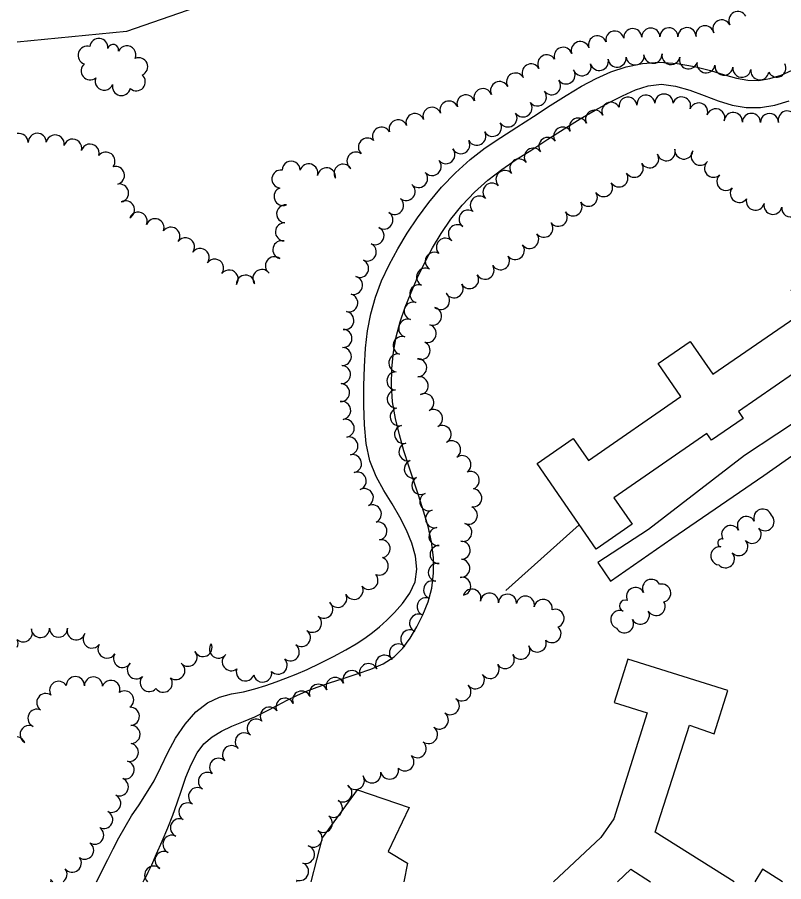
# Model space of a CAD drawing. Extents: x -25029 to 2274964, y -81170 to 687028.
# Drawn here: x -19748 to -18901, y -68748 to -67792 of the extents above; entities that cross this region are included whole.
import ezdxf

# ---------------------------------------------------------------- set-up
doc = ezdxf.new("R2010")
doc.units = 0
for name, color, linetype in [('BLDG', 7, 'Continuous'), ('RECREATION', 7, 'Continuous'), ('ROAD', 7, 'Continuous'), ('TREES', 7, 'Continuous'), ('WALL', 7, 'Continuous'), ('WATER', 7, 'Continuous')]:
    doc.layers.add(name, color=color, linetype=linetype)

msp = doc.modelspace()

# ---------------------------------------------------------------- linework, layer by layer
at = {"layer": 'BLDG'}
msp.add_lwpolyline([(-19068.68, -68352.98), (-19108.6, -68380.52), (-19173.85, -68285.94), (-19133.71, -68258.24), (-19117.07, -68282.35), (-19014.76, -68211.77), (-19039.96, -68175.25), (-19004.44, -68150.75), (-18979.39, -68187.06), (-18877.12, -68116.51), (-18892.89, -68093.64), (-18853.01, -68066.13), (-18787.73, -68160.76), (-18828.59, -68188.95), (-18849.74, -68158.3), (-18951.18, -68228.28), (-18945.93, -68235.88), (-18980.94, -68260.03), (-18985.94, -68252.78), (-19088.84, -68323.77)], close=True, dxfattribs=at)
for points in [[(-18955.96, -68748.36), (-19043.23, -68693.69), (-19005.34, -68575.08), (-18977.92, -68584.69), (-18962.93, -68537.05), (-19073.56, -68502.26), (-19088.61, -68550.11), (-19052.19, -68561.56), (-19089.06, -68678.77), (-19103.24, -68699.55), (-19155.77, -68748.36)], [(-19085.04, -68748.36), (-19070, -68734.38), (-19048.43, -68748.36)], [(-18902.35, -68748.36), (-18924.5, -68734.48), (-18933.2, -68748.36)]]:
    msp.add_lwpolyline(points, dxfattribs=at)
at = {"layer": 'RECREATION'}
for points in [[(-19441.47, -67456.57), (-19455.26, -67416.12), (-19496.58, -67405.02), (-19519.62, -67335.25), (-19565.84, -67186.41), (-19174.94, -67175.17), (-18970.83, -67171.3), (-18963.85, -67513.61), (-18972.49, -67550.29), (-19140.38, -67603.03), (-19269.51, -67638.25), (-19367.05, -67647.07), (-19441.58, -67717.46), (-19454.12, -67747.43), (-19627.8, -67808.16), (-19748.36, -67819.77)], [(-19423.41, -68748.36), (-19411.1, -68699.87), (-19372.18, -68646.66), (-19315.13, -68666.31), (-19338.43, -68714.99), (-19316.88, -68728.01), (-19321.13, -68748.36)]]:
    msp.add_lwpolyline(points, dxfattribs=at)
at = {"layer": 'ROAD'}
msp.add_lwpolyline([(-18837.17, -68206.05), (-18944.57, -68277.11), (-19050.54, -68358.87), (-19106.46, -68395.47), (-19092.65, -68416.01), (-19024.86, -68368.66), (-18923.26, -68299.12), (-18845.06, -68244.23)], dxfattribs=at)
at = {"layer": 'TREES'}
for centre, radius, start, end in [((-18951.76, -67795.89), 10, 28.58016, 208.58016), ((-18969.49, -67805.15), 10, 26.58008, 206.58008), ((-19068.01, -67814.83), 10, 3.37591, 183.37591), ((-19048.03, -67814.13), 10, 0.63342, 180.63342), ((-19028.03, -67813.91), 10, 0.63342, 180.63342), ((-19008.03, -67813.69), 10, 0.63342, 180.63342), ((-18988.23, -67811.6), 10, 11.38583, 191.38583), ((-19658.16, -67825.78), 10, 354.10174, 174.10174), ((-19107.05, -67822.69), 10, 18.54679, 198.54679), ((-19087.79, -67817.46), 10, 11.80617, 191.80617), ((-19671.19, -67834.26), 10, 72.01774, 252.01774), ((-19642.33, -67828.27), 6.07, 346.03882, 166.03882), ((-19627.29, -67833.76), 10, 336.22548, 156.22548), ((-19126.02, -67829.05), 10, 18.54679, 198.54679), ((-19163.05, -67843.75), 10, 30.25889, 210.25889), ((-19144.96, -67835.47), 10, 18.91422, 198.91422), ((-19065.52, -67835.03), 10, 186.83246, 6.83246), ((-19045.61, -67833.21), 10, 183.56089, 3.56089), ((-19025.81, -67834.52), 10, 168.89772, 348.89772), ((-19667.9, -67851.47), 10, 129.66549, 309.66549), ((-19614.16, -67846.97), 10, 293.41003, 113.41003), ((-19180.33, -67853.83), 10, 30.25889, 210.25889), ((-19124.09, -67846.98), 10, 199.11329, 19.11329), ((-19104.97, -67841.15), 10, 194.80606, 14.80606), ((-19085.37, -67837.4), 10, 186.83246, 6.83246), ((-19006.46, -67839.44), 10, 162.58939, 342.58939), ((-18987.01, -67843.78), 10, 172.23469, 352.23469), ((-18908.78, -67848.4), 10, 207.72024, 27.72024), ((-19197.6, -67863.91), 10, 30.25889, 210.25889), ((-19141.71, -67856.02), 10, 215.2154, 35.2154), ((-18967.17, -67846.33), 10, 173.09677, 353.09677), ((-18947.32, -67848.74), 10, 173.09677, 353.09677), ((-18927.51, -67851.49), 10, 171.0573, 351.0573), ((-19652.24, -67862.91), 10, 158.01689, 338.01689), ((-19616.83, -67863.62), 10, 228.39087, 48.39087), ((-19215.23, -67873.33), 10, 25.99009, 205.99009), ((-19157.76, -67867.94), 10, 217.96742, 37.96742), ((-19633.22, -67868.88), 10, 167.15163, 347.15163), ((-19233.61, -67881.15), 10, 20.13205, 200.13205), ((-19252.39, -67888.04), 10, 20.13205, 200.13205), ((-19173.43, -67880.37), 10, 218.86324, 38.86324), ((-19073.27, -67890.59), 10, 6.90449, 186.90449), ((-19053.4, -67888.25), 10, 6.5218, 186.5218), ((-19033.47, -67887.12), 10, 359.99512, 179.99512), ((-19014.01, -67890.36), 10, 341.08248, 161.08248), ((-19289.94, -67901.81), 10, 20.13205, 200.13205), ((-19271.16, -67894.92), 10, 20.13205, 200.13205), ((-19189.34, -67892.48), 10, 215.71376, 35.71376), ((-19092.18, -67896.18), 10, 26.00715, 206.00715), ((-18995.11, -67896.9), 10, 340.75951, 160.75951), ((-19308.72, -67908.69), 10, 20.13205, 200.13205), ((-19205.94, -67903.61), 10, 211.95488, 31.95488), ((-19110.16, -67904.94), 10, 26.00715, 206.00715), ((-18976.22, -67903.49), 10, 340.75951, 160.75951), ((-18956.81, -67907.5), 10, 355.88159, 175.88159), ((-18936.84, -67908.52), 10, 358.27689, 178.27689), ((-18916.84, -67908.66), 10, 0.92464, 180.92464), ((-18897.2, -67905.85), 10, 15.36538, 195.36538), ((-19327.48, -67915.63), 10, 20.5081, 200.5081), ((-19223.05, -67913.96), 10, 210.37976, 30.37976), ((-19128.13, -67913.71), 10, 26.00715, 206.00715), ((-19746.35, -67930.75), 10, 0.42899, 101.60731), ((-19726.35, -67930.6), 10, 0.42899, 180.42899), ((-19345.66, -67923.85), 10, 28.09776, 208.09776), ((-19240.44, -67923.84), 10, 208.82753, 28.82753), ((-19145.44, -67923.64), 10, 33.66759, 213.66759), ((-19706.52, -67932.34), 10, 349.51374, 169.51374), ((-19687.08, -67936.94), 10, 343.89562, 163.89563), ((-19361.33, -67935.85), 10, 46.82729, 226.82729), ((-19258.11, -67933.2), 10, 206.99855, 26.99855), ((-19161.86, -67935.05), 10, 35.92094, 215.92094), ((-19667.86, -67942.48), 10, 343.89562, 163.89563), ((-19274.6, -67944.26), 10, 220.71022, 40.71022), ((-19177.95, -67946.93), 10, 36.93314, 216.93314), ((-19031.09, -67940.94), 10, 196.519, 16.519), ((-19011.55, -67939.08), 10, 174.37411, 354.37411), ((-18993.53, -67945.97), 10, 143.79248, 323.79248), ((-19650.35, -67951.38), 10, 322.24516, 142.24516), ((-19373.99, -67951.28), 10, 54.41611, 234.41611), ((-19193.94, -67958.95), 10, 36.93314, 216.93314), ((-19049.32, -67948.82), 10, 210.23468, 30.23468), ((-19639.9, -67967.17), 10, 284.75477, 104.75477), ((-19445.63, -67961.39), 10, 359.35354, 179.35354), ((-19426.07, -67964.43), 10, 342.99779, 162.99779), ((-19406.6, -67968.73), 10, 352.04777, 172.04777), ((-19388.25, -67964.76), 10, 32.37123, 212.37123), ((-19289.76, -67957.3), 10, 220.71022, 40.71022), ((-19066.41, -67959.2), 10, 212.31213, 32.31213), ((-18978.73, -67959.27), 10, 132.33212, 312.33212), ((-19456.91, -67971.19), 10, 82.63432, 262.63432), ((-19304.74, -67970.55), 10, 222.25729, 42.25729), ((-19209.28, -67971.74), 10, 42.75537, 222.75537), ((-19083.31, -67969.89), 10, 212.31213, 32.31213), ((-18965.06, -67973.87), 10, 133.89569, 313.89569), ((-19635.39, -67986.65), 10, 281.33022, 101.33022), ((-19318.51, -67984.99), 10, 230.45241, 50.45241), ((-19223.65, -67985.65), 10, 45.33345, 225.33345), ((-19100.21, -67980.59), 10, 212.31213, 32.31213), ((-19454.54, -67990.42), 10, 111.45453, 291.45453), ((-19117.12, -67991.28), 10, 212.31213, 32.31213), ((-18950.16, -67987.12), 10, 142.76351, 322.76351), ((-19628.71, -68005.28), 10, 298.08694, 118.08694), ((-19331.25, -68000.41), 10, 230.45241, 50.45241), ((-19237.58, -67999.99), 10, 46.33214, 226.33214), ((-19134.02, -68001.97), 10, 212.31213, 32.31213), ((-18932.53, -67995.71), 10, 165.32081, 345.32081), ((-19451.7, -68009.69), 10, 85.29032, 265.29032), ((-19250.1, -68015.5), 10, 55.82799, 235.82799), ((-18913.07, -68000.29), 10, 168.20543, 348.20543), ((-18893.31, -68003.13), 10, 175.4064, 355.4064), ((-19614.73, -68017.82), 10, 338.12476, 158.12476), ((-19596.08, -68025.05), 10, 339.50033, 159.50033), ((-19343.1, -68016.48), 10, 236.68768, 56.68768), ((-19150.42, -68013.38), 10, 217.338, 37.338), ((-19578.57, -68034.36), 10, 324.48277, 144.48277), ((-19453, -68029.65), 10, 87.2675, 267.2675), ((-19352.91, -68033.86), 10, 244.46631, 64.46631), ((-19261.86, -68031.66), 10, 52.09365, 232.09365), ((-19166.24, -68025.61), 10, 218.07468, 38.07468), ((-19181.99, -68037.94), 10, 218.07468, 38.07468), ((-19562.39, -68046.11), 10, 323.58759, 143.58759), ((-19455.87, -68049.34), 10, 76.13919, 256.13919), ((-19361.53, -68051.9), 10, 244.46631, 64.46631), ((-19275.12, -68046.58), 10, 44.65534, 224.65534), ((-19197.78, -68050.22), 10, 217.67259, 37.67259), ((-19546.29, -68057.98), 10, 323.58759, 143.58759), ((-19287.39, -68062.18), 10, 58.95137, 238.95137), ((-19530.19, -68069.85), 10, 323.58759, 143.58759), ((-19464.15, -68067.14), 10, 53.97601, 233.97601), ((-19369.96, -68070.04), 10, 245.64402, 65.64402), ((-19214.23, -68061.54), 10, 211.40655, 31.40655), ((-19514.1, -68081.73), 10, 323.58759, 143.58759), ((-19478.04, -68081.21), 10, 36.73292, 216.73292), ((-19297.02, -68079.69), 10, 63.44316, 243.44316), ((-19231.3, -68071.97), 10, 211.40655, 31.40655), ((-19496.05, -68087.43), 10, 1.3501, 181.3501), ((-19376.71, -68088.8), 10, 254.79482, 74.79482), ((-19248.37, -68082.39), 10, 211.40655, 31.40655), ((-19304.56, -68098.15), 10, 72.16278, 252.16278), ((-19265.57, -68092.58), 10, 209.87956, 29.87956), ((-19381.96, -68108.1), 10, 254.79482, 74.79482), ((-19280.43, -68105.42), 10, 231.75883, 51.75883), ((-19310.68, -68117.19), 10, 72.16278, 252.16278), ((-19386.3, -68127.6), 10, 260.08711, 80.08711), ((-19289.46, -68122.86), 10, 253.52866, 73.52866), ((-19316.81, -68136.23), 10, 72.16278, 252.16278), ((-19388.37, -68147.44), 10, 267.9964, 87.9964), ((-19295.13, -68142.04), 10, 253.52866, 73.52866), ((-19322.93, -68155.27), 10, 72.16278, 252.16278), ((-19389.07, -68167.43), 10, 267.9964, 87.9964), ((-19302.04, -68160.76), 10, 245.94647, 65.94647), ((-19327.7, -68174.64), 10, 80.17967, 260.17967), ((-19389.95, -68187.41), 10, 266.97569, 86.97569), ((-19305.82, -68179.89), 10, 271.68801, 91.68801), ((-19329.76, -68194.49), 10, 87.98723, 267.98723), ((-19391.04, -68207.38), 10, 266.7424, 86.7424), ((-19304.01, -68199.77), 10, 278.74306, 98.74306), ((-19329.4, -68214.46), 10, 94.0863, 274.0863), ((-19389.78, -68227.2), 10, 280.53839, 100.53839), ((-19297.81, -68218.49), 10, 297.8861, 117.8861), ((-19326.24, -68234.13), 10, 104.17039, 284.17039), ((-19288.33, -68236.1), 10, 298.69023, 118.69023), ((-19385.93, -68246.82), 10, 281.65977, 101.65977), ((-19321.34, -68253.52), 10, 104.17039, 284.17039), ((-19278.73, -68253.65), 10, 298.69023, 118.69023), ((-19381.89, -68266.41), 10, 281.65977, 101.65977), ((-19316.45, -68272.91), 10, 104.17039, 284.17039), ((-19268.25, -68270.65), 10, 304.61193, 124.61193), ((-19377.85, -68285.99), 10, 281.65977, 101.65977), ((-19310.6, -68292.01), 10, 109.84221, 289.84221), ((-19256.83, -68287.07), 10, 304.98751, 124.98751), ((-19372.62, -68305.26), 10, 288.72621, 108.72621), ((-19302.33, -68310.14), 10, 119.23313, 299.23313), ((-19247.57, -68304.62), 10, 290.68268, 110.68268), ((-19364.74, -68323.57), 10, 297.80774, 117.80774), ((-19293.54, -68328.08), 10, 112.9945, 292.9945), ((-19244.94, -68323.93), 10, 264.83144, 84.83144), ((-19355.89, -68341.5), 10, 294.75373, 114.75373), ((-19287.1, -68346.96), 10, 104.67211, 284.67211), ((-19249.81, -68343.07), 10, 246.56835, 66.56835), ((-18924.28, -68346.19), 10, 18.80649, 198.80649), ((-19349.78, -68360.4), 10, 281.06744, 101.06744), ((-18942.42, -68354.39), 10, 29.87132, 209.87132), ((-18921.74, -68350.18), 10, 226.16017, 46.16017), ((-19283.33, -68366.55), 10, 97.08496, 277.08496), ((-19255.89, -68362.02), 10, 257.86623, 77.86623), ((-18959.76, -68364.35), 10, 29.87132, 209.87132), ((-18936.04, -68364.15), 10, 222.53108, 42.53108), ((-19346.22, -68380.08), 10, 279.42908, 99.42908), ((-18969.61, -68373.7), 4.52, 74.93719, 254.93719), ((-19282.11, -68386.48), 10, 89.9162, 269.9162), ((-19257.68, -68381.79), 10, 271.82738, 91.82738), ((-18971.83, -68388.01), 10, 83.96982, 263.96982), ((-18950.78, -68377.67), 10, 222.53108, 42.53108), ((-18965.51, -68391.19), 10, 222.53108, 42.53108), ((-19348.32, -68399.22), 10, 248.07758, 68.07758), ((-19283.99, -68406.3), 10, 79.23417, 259.23417), ((-19258.1, -68401.76), 10, 265.7117, 85.7117), ((-19359.63, -68415.02), 10, 220.71559, 40.71559), ((-19289.24, -68425.54), 10, 70.27265, 250.27265), ((-19257.03, -68421.56), 10, 280.52498, 100.52498), ((-19047.22, -68423.93), 10, 26.72516, 206.72516), ((-19376.13, -68426.07), 10, 206.9426, 26.9426), ((-19245.77, -68434.73), 10, 340.49781, 160.49781), ((-19065.08, -68432.92), 10, 26.72516, 206.72516), ((-19035.91, -68429.14), 10, 283.7546, 103.7546), ((-19394.05, -68434.95), 10, 205.76051, 25.76051), ((-19296.51, -68444.16), 10, 67.03962, 247.03962), ((-19226.4, -68439.06), 10, 354.30548, 174.30548), ((-19206.45, -68440.27), 10, 358.75304, 178.75304), ((-19186.64, -68442.45), 10, 348.72008, 168.72008), ((-19166.96, -68445.99), 10, 350.89463, 170.89463), ((-19076.38, -68443.28), 6.33, 67.98005, 247.98005), ((-19409.46, -68446.97), 10, 230.17535, 50.17535), ((-19042.16, -68443.91), 10, 210.35148, 30.35148), ((-19422, -68462.55), 10, 232.11536, 52.11536), ((-19304.74, -68462.38), 10, 64.37647, 244.37647), ((-19153.84, -68457.03), 10, 288.94636, 108.94636), ((-19082.43, -68458.45), 10, 68.47066, 248.47066), ((-19059.62, -68453.66), 10, 208.02718, 28.02718), ((-19077.27, -68463.06), 10, 208.02718, 28.02718), ((-19741.71, -68473.15), 10, 228.28639, 26.47788), ((-19722.77, -68468.31), 10, 182.21682, 2.21682), ((-19702.77, -68467.96), 10, 179.8018, 359.8018), ((-19683.22, -68470.95), 10, 162.81343, 342.81343), ((-19665.71, -68479.96), 10, 142.71996, 322.71996), ((-19434.28, -68478.33), 10, 232.11536, 52.11536), ((-19314.48, -68479.81), 10, 57.20314, 237.20314), ((-19157.31, -68473.89), 10, 227.78154, 47.78154), ((-19757.52, -68484.89), 10, 336.22108, 23.77892), ((-19543.02, -68489.33), 10, 205.12579, 25.12579), ((-19525.98, -68491.1), 10, 142.99561, 322.99561), ((-19173.54, -68484.42), 10, 198.16885, 18.16885), ((-19649.19, -68491.17), 10, 148.94205, 328.94205), ((-19559.61, -68500.15), 10, 221.07458, 41.07458), ((-19446.57, -68494.12), 10, 232.11536, 52.11536), ((-19326.94, -68495.31), 10, 45.22869, 225.22869), ((-19191.8, -68492.35), 10, 208.76345, 28.76345), ((-19632.03, -68501.45), 10, 149.23419, 329.23419), ((-19511.87, -68505.03), 10, 127.73363, 307.73363), ((-19459.99, -68508.86), 10, 223.27749, 43.27749), ((-19342.44, -68507.75), 10, 32.28812, 212.28812), ((-19208.93, -68502.64), 10, 213.22717, 33.22717), ((-19616.77, -68514.02), 10, 131.78371, 311.78371), ((-19573.04, -68514.8), 10, 233.90246, 53.90246), ((-19496.32, -68516.26), 10, 160.58237, 340.58237), ((-19360.06, -68517.09), 10, 23.57278, 203.57278), ((-19225.66, -68513.6), 10, 213.22717, 33.22717), ((-19684.2, -68531.44), 10, 359.39198, 179.39198), ((-19664.21, -68531.87), 10, 358.15028, 178.15028), ((-19602.6, -68528.07), 10, 138.709, 318.709), ((-19587.01, -68528.77), 10, 216.14886, 36.14886), ((-19477.08, -68517.65), 10, 191.14762, 11.14762), ((-19397.01, -68532.38), 10, 22.11114, 202.11114), ((-19378.49, -68524.86), 10, 22.11114, 202.11114), ((-19242.07, -68525.02), 10, 216.48803, 36.48803), ((-19702.67, -68536.66), 10, 32.16048, 212.16048), ((-19644.84, -68535.67), 10, 339.68232, 159.68232), ((-19415.54, -68539.91), 10, 22.11114, 202.11114), ((-19256.86, -68538.35), 10, 227.55122, 47.55122), ((-19716.87, -68550.18), 10, 55.02148, 235.02148), ((-19629.7, -68547.31), 10, 305.18499, 125.18499), ((-19434.07, -68547.44), 10, 22.11114, 202.11114), ((-19452.44, -68555.35), 10, 24.51101, 204.51101), ((-19269.69, -68553.67), 10, 232.5649, 52.5649), ((-19726.64, -68567.52), 10, 66.1622, 246.1622), ((-19623.4, -68565.47), 10, 273.09047, 93.09047), ((-19469.75, -68565.2), 10, 34.73373, 214.73373), ((-19484.31, -68578.63), 10, 50.66609, 230.66609), ((-19281.78, -68569.6), 10, 233.05143, 53.05143), ((-19735.31, -68585.53), 10, 62.43144, 242.43144), ((-19622.6, -68585.45), 10, 271.46751, 91.46751), ((-19293.8, -68585.58), 10, 233.05143, 53.05143), ((-19749.19, -68598.2), 10, 22.35226, 85.27595), ((-19497.46, -68593.69), 10, 47.0583, 227.0583), ((-19624.47, -68605.22), 10, 257.70706, 77.70706), ((-19511.55, -68607.87), 10, 43.3251, 223.3251), ((-19306.27, -68601.21), 10, 229.7835, 49.7835), ((-19319.88, -68615.83), 10, 224.31334, 44.31334), ((-19629.14, -68624.66), 10, 255.28953, 75.28953), ((-19525.87, -68621.83), 10, 45.20491, 225.20491), ((-19538.23, -68637.39), 10, 57.88543, 237.88543), ((-19356.37, -68629.09), 10, 191.76478, 11.76478), ((-19336.81, -68624.93), 10, 192.20538, 12.20538), ((-19635.61, -68643.53), 10, 246.88877, 66.88877), ((-19374.66, -68636.39), 10, 211.78272, 31.78272), ((-19549.11, -68654.17), 10, 56.1709, 236.1709), ((-19388.46, -68650.14), 10, 237.97585, 57.97585), ((-19643.96, -68661.7), 10, 243.73928, 63.73928), ((-19559.84, -68671.04), 10, 58.95531, 238.95531), ((-19398.92, -68667.18), 10, 238.98075, 58.98075), ((-19652.84, -68679.62), 10, 243.52627, 63.52627), ((-19410.02, -68683.8), 10, 233.54756, 53.54756), ((-19569.14, -68688.71), 10, 65.50398, 245.50398), ((-19662.75, -68696.95), 10, 236.94124, 56.94124), ((-19421.38, -68700.24), 10, 237.12843, 57.12843), ((-19577.43, -68706.91), 10, 65.50398, 245.50398), ((-19673.94, -68713.53), 10, 235.02186, 55.02186), ((-19429.83, -68718.17), 10, 252.4316, 72.4316), ((-19687.53, -68727.9), 10, 218.1727, 38.1727), ((-19586.17, -68724.89), 10, 62.65617, 242.65617), ((-19597.61, -68741.07), 10, 46.8374, 226.8374), ((-19436.29, -68737.1), 10, 249.88924, 69.88924), ((-19703.41, -68740.06), 10, 303.88572, 36.745), ((-19703.41, -68740.06), 10, 216.745, 236.11428), ((-19712.95, -68747.21), 1.92, 322.89377, 37.10623), ((-19440.08, -68747.43), 1, 290.842, 69.158)]:
    msp.add_arc(centre, radius, start, end, dxfattribs=at)
at = {"layer": 'WALL'}
msp.add_line((-19208.37, -68426.44), (-19127.24, -68353.51), dxfattribs=at)
at = {"layer": 'WATER'}
for points in [[(-19660.63, -68748.36), (-19657.61, -68742.28), (-19653.69, -68734.4), (-19648.38, -68723.83), (-19642.32, -68711.92), (-19636, -68699.8), (-19629.3, -68687.68), (-19621.94, -68675.53), (-19613.81, -68663.26), (-19605.37, -68650.46), (-19597.21, -68636.65), (-19589.67, -68621.54), (-19582.05, -68605.61), (-19573.37, -68589.56), (-19562.94, -68574.15), (-19551.02, -68560.64), (-19538.15, -68550.38), (-19524.85, -68544.18), (-19511.46, -68540.73), (-19498.34, -68538.18), (-19485.75, -68535.05), (-19473.76, -68531.33), (-19462.38, -68527.38), (-19451.47, -68523.39), (-19440.24, -68518.96), (-19427.77, -68513.51), (-19413.55, -68506.72), (-19398.78, -68499.19), (-19385.06, -68491.77), (-19373.63, -68485.1), (-19364.1, -68478.94), (-19355.73, -68472.85), (-19347.79, -68466.39), (-19339.82, -68459.14), (-19331.39, -68450.68), (-19322.43, -68440.68), (-19314.28, -68429.23), (-19308.61, -68416.52), (-19306.69, -68402.77), (-19308.16, -68388.39), (-19312.23, -68373.81), (-19318.2, -68359.36), (-19325.62, -68344.99), (-19334.11, -68330.54), (-19343.15, -68315.78), (-19351.68, -68300.12), (-19358.48, -68282.89), (-19362.67, -68263.66), (-19364.72, -68242.94), (-19365.42, -68221.49), (-19365.4, -68199.99), (-19364.73, -68178.85), (-19363.33, -68158.42), (-19361.05, -68138.92), (-19357.58, -68120.16), (-19352.54, -68101.86), (-19345.68, -68083.77), (-19337.3, -68065.9), (-19327.79, -68048.31), (-19317.46, -68031.05), (-19306.12, -68014.01), (-19293.48, -67997.09), (-19279.35, -67980.31), (-19264.02, -67964.22), (-19247.86, -67949.56), (-19231.2, -67936.75), (-19214.02, -67925.12), (-19196.24, -67913.71), (-19177.88, -67901.83), (-19159.47, -67889.91), (-19141.65, -67878.62), (-19124.83, -67868.55), (-19108.58, -67859.87), (-19092.23, -67852.63), (-19075.21, -67846.97), (-19057.34, -67843.27), (-19038.56, -67842), (-19019.02, -67843.39), (-18999.74, -67846.75), (-18981.98, -67851.19), (-18966.65, -67855.78), (-18953.2, -67859.67), (-18940.75, -67861.97), (-18928.54, -67862.03), (-18916.36, -67859.96), (-18904.11, -67856.12), (-18891.76, -67850.85)], [(-19609.1, -68748.36), (-19607.96, -68746.2), (-19606.4, -68743.19), (-19603.78, -68737.91), (-19599.79, -68729.54), (-19594.32, -68717.68), (-19588.07, -68703.55), (-19581.92, -68688.82), (-19576.54, -68674.75), (-19571.7, -68661.09), (-19566.96, -68647.17), (-19561.91, -68632.68), (-19556.24, -68618.54), (-19549.69, -68605.99), (-19542.02, -68595.97), (-19533.07, -68588.12), (-19522.75, -68581.81), (-19511.06, -68576.38), (-19498.49, -68571.25), (-19485.67, -68565.87), (-19473.13, -68559.84), (-19461.16, -68553.56), (-19449.94, -68547.61), (-19439.46, -68542.42), (-19428.84, -68537.75), (-19416.99, -68533.23), (-19403.16, -68528.54), (-19387.99, -68523.66), (-19372.49, -68518.61), (-19357.56, -68513.31), (-19343.85, -68507.21), (-19331.92, -68499.63), (-19322.1, -68490.08), (-19313.92, -68478.84), (-19306.7, -68466.37), (-19299.97, -68453.05), (-19294.2, -68438.82), (-19290.09, -68423.51), (-19288.19, -68407.09), (-19288.41, -68389.94), (-19290.54, -68372.56), (-19294.3, -68355.36), (-19299.17, -68338.43), (-19304.61, -68321.76), (-19310.13, -68305.29), (-19315.59, -68288.75), (-19320.93, -68271.81), (-19326.01, -68254.23), (-19330.35, -68236.1), (-19333.42, -68217.62), (-19334.77, -68199.03), (-19334.46, -68180.63), (-19332.63, -68162.8), (-19329.44, -68145.76), (-19325.03, -68129.27), (-19319.54, -68112.96), (-19313.11, -68096.54), (-19305.86, -68080.06), (-19297.93, -68063.62), (-19289.34, -68047.33), (-19279.83, -68031.27), (-19269.02, -68015.5), (-19256.67, -68000.15), (-19243, -67985.63), (-19228.32, -67972.36), (-19212.91, -67960.6), (-19196.73, -67949.69), (-19179.69, -67938.76), (-19161.85, -67927.21), (-19143.78, -67915.56), (-19126.21, -67904.59), (-19109.7, -67894.91), (-19094.18, -67886.47), (-19079.4, -67879.04), (-19065.1, -67872.62), (-19050.85, -67868.06), (-19036.2, -67866.42), (-19020.84, -67868.37), (-19005.05, -67872.95), (-18989.23, -67878.83), (-18973.69, -67884.69), (-18958.26, -67889.48), (-18942.66, -67892.17), (-18926.73, -67892.02), (-18910.79, -67889.35), (-18895.27, -67884.71)]]:
    msp.add_lwpolyline(points, dxfattribs=at)

doc.saveas('drawing.dxf')
